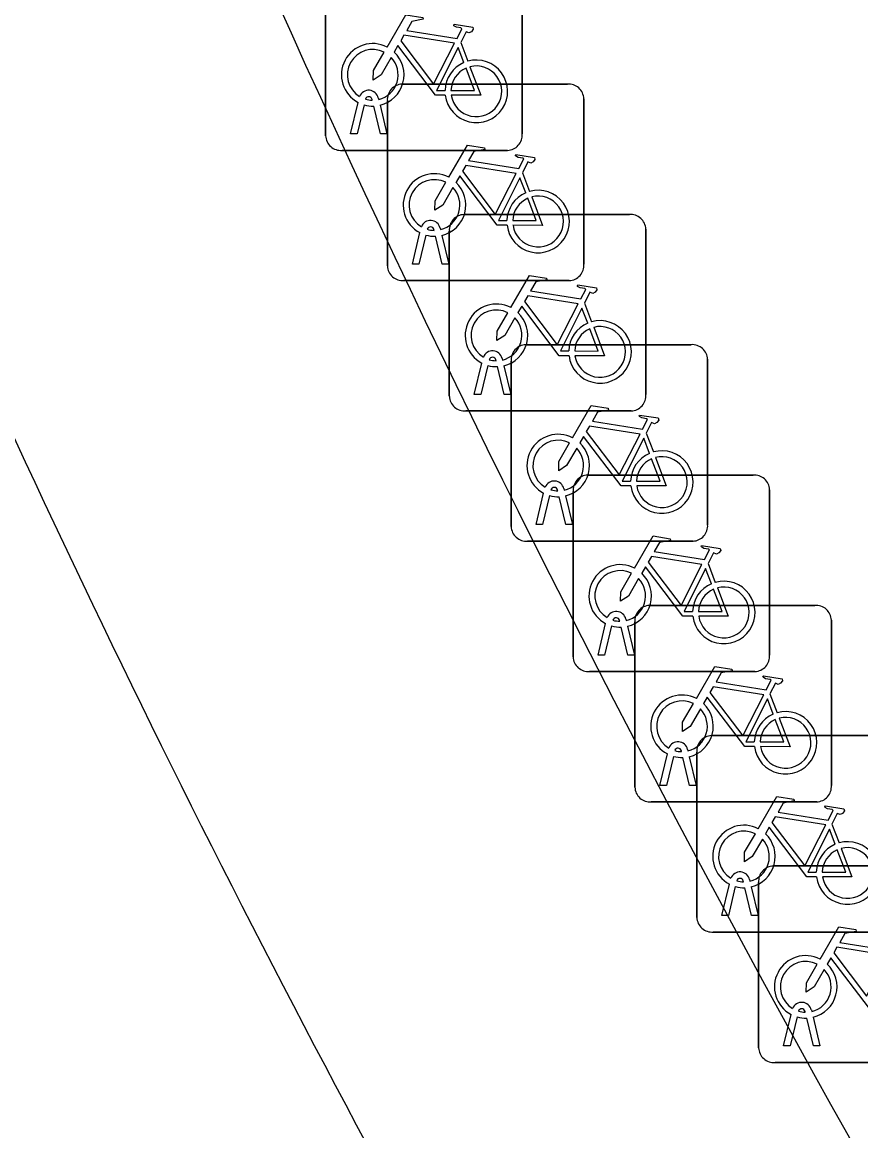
# Model space of a CAD drawing. Extents: x 161087 to 161922, y 382574 to 383873.
# Drawn here: x 161100.2 to 161104.46, y 383285.31 to 383290.95 of the extents above; entities that cross this region are included whole.
import ezdxf

# ---------------------------------------------------------------- set-up
doc = ezdxf.new("R2010")
doc.units = 0
doc.layers.add('IMGEO_Fietsenrek', color=7, linetype='Continuous')
doc.layers.add('IMGEO_Fietspad_gesloten', color=7, linetype='Continuous')

msp = doc.modelspace()

# ---------------------------------------------------------------- linework, layer by layer
at = {"layer": 'IMGEO_Fietsenrek'}
for p, q in [((161101.7425, 383290.3699), (161101.7425, 383291.2108)), ((161101.7425, 383291.2108), (161101.7425, 383290.3699)), ((161102.7415, 383291.2201), (161102.7415, 383290.3792)), ((161102.7415, 383290.3792), (161102.7415, 383291.2201)), ((161102.4292, 383290.8442), (161102.4655, 383290.749)), ((161102.1309, 383290.6325), (161102.9718, 383290.6325)), ((161102.9718, 383290.6325), (161102.1309, 383290.6325)), ((161101.8695, 383290.3793), (161101.9078, 383290.5393)), ((161101.9382, 383290.5271), (161101.9029, 383290.3793)), ((161101.9799, 383290.5509), (161101.9789, 383290.5552)), ((161102.021, 383290.3793), (161101.9871, 383290.521)), ((161102.0106, 383290.5624), (161102.0124, 383290.5545)), ((161102.0194, 383290.5253), (161102.0544, 383290.3793)), ((161102.0565, 383289.7079), (161102.0565, 383290.5488)), ((161102.0565, 383290.5488), (161102.0565, 383289.7079)), ((161103.0555, 383290.5581), (161103.0555, 383289.7172)), ((161103.0555, 383289.7172), (161103.0555, 383290.5581)), ((161101.9029, 383290.3793), (161101.8695, 383290.3793)), ((161102.0544, 383290.3793), (161102.021, 383290.3793)), ((161102.6671, 383290.2955), (161101.8262, 383290.2955)), ((161101.8262, 383290.2955), (161102.6671, 383290.2955)), ((161102.7432, 383290.1822), (161102.7795, 383290.087)), ((161102.4459, 383289.9695), (161103.2868, 383289.9695)), ((161103.2868, 383289.9695), (161102.4459, 383289.9695)), ((161102.2939, 383289.8889), (161102.2929, 383289.8932)), ((161102.3246, 383289.9004), (161102.3264, 383289.8925)), ((161103.3705, 383289.8951), (161103.3705, 383289.0542)), ((161103.3705, 383289.0542), (161103.3705, 383289.8951)), ((161102.1835, 383289.7173), (161102.2218, 383289.8773)), ((161102.2522, 383289.8651), (161102.2169, 383289.7173)), ((161102.335, 383289.7173), (161102.3011, 383289.859)), ((161102.3334, 383289.8633), (161102.3684, 383289.7173)), ((161102.3715, 383289.0449), (161102.3715, 383289.8858)), ((161102.3715, 383289.8858), (161102.3715, 383289.0449)), ((161102.2169, 383289.7173), (161102.1835, 383289.7173)), ((161102.3684, 383289.7173), (161102.335, 383289.7173)), ((161102.9811, 383289.6335), (161102.1402, 383289.6335)), ((161102.1402, 383289.6335), (161102.9811, 383289.6335)), ((161103.0582, 383289.5192), (161103.0945, 383289.424)), ((161102.7599, 383289.3075), (161103.6008, 383289.3075)), ((161103.6008, 383289.3075), (161102.7599, 383289.3075)), ((161102.6089, 383289.2259), (161102.6079, 383289.2302)), ((161102.6396, 383289.2374), (161102.6414, 383289.2295)), ((161102.6855, 383288.3829), (161102.6855, 383289.2238)), ((161102.6855, 383289.2238), (161102.6855, 383288.3829)), ((161103.6845, 383289.2331), (161103.6845, 383288.3922)), ((161103.6845, 383288.3922), (161103.6845, 383289.2331)), ((161102.4985, 383289.0543), (161102.5368, 383289.2143)), ((161102.5672, 383289.2021), (161102.5319, 383289.0543)), ((161102.65, 383289.0543), (161102.6161, 383289.196)), ((161102.6484, 383289.2003), (161102.6834, 383289.0543)), ((161102.5319, 383289.0543), (161102.4985, 383289.0543)), ((161102.6834, 383289.0543), (161102.65, 383289.0543)), ((161103.2961, 383288.9705), (161102.4552, 383288.9705)), ((161102.4552, 383288.9705), (161103.2961, 383288.9705)), ((161103.3722, 383288.8572), (161103.4085, 383288.762)), ((161103.0749, 383288.6445), (161103.9158, 383288.6445)), ((161103.9158, 383288.6445), (161103.0749, 383288.6445)), ((161102.8125, 383288.3923), (161102.8508, 383288.5523)), ((161102.8812, 383288.5401), (161102.8459, 383288.3923)), ((161102.9229, 383288.5639), (161102.9219, 383288.5682)), ((161102.9536, 383288.5754), (161102.9554, 383288.5675)), ((161103.0005, 383287.7199), (161103.0005, 383288.5608)), ((161103.0005, 383288.5608), (161103.0005, 383287.7199)), ((161103.9995, 383288.5701), (161103.9995, 383287.7292)), ((161103.9995, 383287.7292), (161103.9995, 383288.5701)), ((161102.964, 383288.3923), (161102.9301, 383288.534)), ((161102.9624, 383288.5383), (161102.9974, 383288.3923)), ((161102.8459, 383288.3923), (161102.8125, 383288.3923)), ((161102.9974, 383288.3923), (161102.964, 383288.3923)), ((161103.6101, 383288.3085), (161102.7692, 383288.3085)), ((161102.7692, 383288.3085), (161103.6101, 383288.3085)), ((161103.6872, 383288.1942), (161103.7235, 383288.099)), ((161103.3889, 383287.9815), (161104.2298, 383287.9815)), ((161104.2298, 383287.9815), (161103.3889, 383287.9815)), ((161103.1275, 383287.7293), (161103.1658, 383287.8893)), ((161103.1962, 383287.8771), (161103.1609, 383287.7293)), ((161103.2379, 383287.9009), (161103.2369, 383287.9052)), ((161103.279, 383287.7293), (161103.2451, 383287.871)), ((161103.2686, 383287.9124), (161103.2704, 383287.9045)), ((161103.2774, 383287.8753), (161103.3124, 383287.7293)), ((161103.3145, 383287.0569), (161103.3145, 383287.8978)), ((161103.3145, 383287.8978), (161103.3145, 383287.0569)), ((161104.3135, 383287.9071), (161104.3135, 383287.0662)), ((161104.3135, 383287.0662), (161104.3135, 383287.9071)), ((161103.1609, 383287.7293), (161103.1275, 383287.7293)), ((161103.3124, 383287.7293), (161103.279, 383287.7293)), ((161103.9251, 383287.6455), (161103.0842, 383287.6455)), ((161103.0842, 383287.6455), (161103.9251, 383287.6455)), ((161104.0012, 383287.5312), (161104.0375, 383287.436)), ((161103.7039, 383287.3195), (161104.5448, 383287.3195)), ((161104.5448, 383287.3195), (161103.7039, 383287.3195)), ((161103.5826, 383287.2494), (161103.5844, 383287.2415)), ((161103.4415, 383287.0663), (161103.4798, 383287.2263)), ((161103.5102, 383287.2141), (161103.4749, 383287.0663)), ((161103.5519, 383287.2379), (161103.5509, 383287.2422)), ((161103.593, 383287.0663), (161103.5591, 383287.208)), ((161103.5914, 383287.2123), (161103.6264, 383287.0663)), ((161103.6295, 383286.3949), (161103.6295, 383287.2358)), ((161103.6295, 383287.2358), (161103.6295, 383286.3949)), ((161103.4749, 383287.0663), (161103.4415, 383287.0663)), ((161103.6264, 383287.0663), (161103.593, 383287.0663)), ((161104.2391, 383286.9825), (161103.3982, 383286.9825)), ((161103.3982, 383286.9825), (161104.2391, 383286.9825)), ((161104.3162, 383286.8692), (161104.3525, 383286.774)), ((161104.0179, 383286.6565), (161104.8588, 383286.6565)), ((161104.8588, 383286.6565), (161104.0179, 383286.6565)), ((161103.8669, 383286.5759), (161103.8659, 383286.5802)), ((161103.8976, 383286.5874), (161103.8994, 383286.5795)), ((161103.9435, 383285.7319), (161103.9435, 383286.5728)), ((161103.9435, 383286.5728), (161103.9435, 383285.7319)), ((161103.7565, 383286.4043), (161103.7948, 383286.5643)), ((161103.8252, 383286.5521), (161103.7899, 383286.4043)), ((161103.908, 383286.4043), (161103.8741, 383286.546)), ((161103.9064, 383286.5503), (161103.9414, 383286.4043)), ((161103.7899, 383286.4043), (161103.7565, 383286.4043)), ((161103.9414, 383286.4043), (161103.908, 383286.4043)), ((161104.5541, 383286.3205), (161103.7132, 383286.3205)), ((161103.7132, 383286.3205), (161104.5541, 383286.3205)), ((161104.0705, 383285.7413), (161104.1088, 383285.9013)), ((161104.1809, 383285.9129), (161104.1799, 383285.9172)), ((161104.2116, 383285.9244), (161104.2134, 383285.9165)), ((161104.1392, 383285.8891), (161104.1039, 383285.7413)), ((161104.222, 383285.7413), (161104.1881, 383285.883)), ((161104.2204, 383285.8873), (161104.2554, 383285.7413)), ((161104.1039, 383285.7413), (161104.0705, 383285.7413)), ((161104.2554, 383285.7413), (161104.222, 383285.7413)), ((161104.8681, 383285.6575), (161104.0272, 383285.6575)), ((161104.0272, 383285.6575), (161104.8681, 383285.6575))]:
    msp.add_line(p, q, dxfattribs=at)
for points in [[(161102.0551, 383290.8212), (161102.1498, 383290.9847), (161102.236, 383290.9709), (161102.2377, 383290.9622), (161102.1816, 383290.9513), (161102.1554, 383290.906), (161102.4106, 383290.8652)], [(161102.4106, 383290.8652), (161102.4356, 383290.914), (161102.4305, 383290.918), (161102.4073, 383290.9217), (161102.3946, 383290.9292), (161102.3936, 383290.9323), (161102.3958, 383290.9369), (161102.4906, 383290.9218), (161102.4929, 383290.9115), (161102.4835, 383290.8991), (161102.4711, 383290.8927), (161102.4566, 383290.8989), (161102.4292, 383290.8442)], [(161102.3977, 383290.84), (161102.1409, 383290.881), (161102.1242, 383290.8522), (161102.2912, 383290.6319), (161102.3977, 383290.84)], [(161102.0758, 383290.7687), (161102.0242, 383290.6795), (161101.9843, 383290.6535), (161101.9855, 383290.701), (161102.04, 383290.7952)], [(161102.3508, 383290.5765), (161102.3011, 383290.5766), (161102.1104, 383290.8283), (161102.0914, 383290.7955)], [(161102.4457, 383290.742), (161102.4164, 383290.8188), (161102.307, 383290.6007), (161102.3497, 383290.6006)], [(161102.3797, 383290.6005), (161102.4996, 383290.6003), (161102.4564, 383290.7139)], [(161102.4762, 383290.7208), (161102.5312, 383290.5762), (161102.3811, 383290.5765)], [(161102.3691, 383290.1592), (161102.4638, 383290.3227), (161102.55, 383290.3089), (161102.5517, 383290.3002), (161102.4956, 383290.2893), (161102.4694, 383290.244), (161102.7246, 383290.2032)], [(161102.7246, 383290.2032), (161102.7496, 383290.252), (161102.7445, 383290.256), (161102.7213, 383290.2597), (161102.7086, 383290.2672), (161102.7076, 383290.2703), (161102.7098, 383290.2749), (161102.8046, 383290.2598), (161102.8069, 383290.2495), (161102.7975, 383290.2371), (161102.7851, 383290.2307), (161102.7706, 383290.2369), (161102.7432, 383290.1822)], [(161102.7117, 383290.178), (161102.4549, 383290.219), (161102.4382, 383290.1902), (161102.6052, 383289.9699), (161102.7117, 383290.178)], [(161102.3898, 383290.1067), (161102.3382, 383290.0175), (161102.2983, 383289.9915), (161102.2995, 383290.039), (161102.354, 383290.1332)], [(161102.6648, 383289.9145), (161102.6151, 383289.9146), (161102.4244, 383290.1663), (161102.4054, 383290.1335)], [(161102.7597, 383290.08), (161102.7304, 383290.1568), (161102.621, 383289.9387), (161102.6637, 383289.9386)], [(161102.6937, 383289.9385), (161102.8136, 383289.9383), (161102.7704, 383290.0519)], [(161102.7902, 383290.0588), (161102.8452, 383289.9142), (161102.6951, 383289.9145)], [(161102.6841, 383289.4962), (161102.7788, 383289.6597), (161102.865, 383289.6459), (161102.8667, 383289.6372), (161102.8106, 383289.6263), (161102.7844, 383289.581), (161103.0396, 383289.5402)], [(161103.0396, 383289.5402), (161103.0646, 383289.589), (161103.0595, 383289.593), (161103.0363, 383289.5967), (161103.0236, 383289.6042), (161103.0226, 383289.6073), (161103.0248, 383289.6119), (161103.1196, 383289.5968), (161103.1219, 383289.5865), (161103.1125, 383289.5741), (161103.1001, 383289.5677), (161103.0856, 383289.5739), (161103.0582, 383289.5192)], [(161103.0267, 383289.515), (161102.7699, 383289.556), (161102.7532, 383289.5272), (161102.9202, 383289.3069), (161103.0267, 383289.515)], [(161102.9798, 383289.2515), (161102.9301, 383289.2516), (161102.7394, 383289.5033), (161102.7204, 383289.4705)], [(161102.7048, 383289.4437), (161102.6532, 383289.3545), (161102.6133, 383289.3285), (161102.6145, 383289.376), (161102.669, 383289.4702)], [(161103.0747, 383289.417), (161103.0454, 383289.4938), (161102.936, 383289.2757), (161102.9787, 383289.2756)], [(161103.0087, 383289.2755), (161103.1286, 383289.2753), (161103.0854, 383289.3889)], [(161103.1052, 383289.3958), (161103.1602, 383289.2512), (161103.0101, 383289.2515)], [(161102.9981, 383288.8342), (161103.0928, 383288.9977), (161103.179, 383288.9839), (161103.1807, 383288.9752), (161103.1246, 383288.9643), (161103.0984, 383288.919), (161103.3536, 383288.8782)], [(161103.3536, 383288.8782), (161103.3786, 383288.927), (161103.3735, 383288.931), (161103.3503, 383288.9347), (161103.3376, 383288.9422), (161103.3366, 383288.9453), (161103.3388, 383288.9499), (161103.4336, 383288.9348), (161103.4359, 383288.9245), (161103.4265, 383288.9121), (161103.4141, 383288.9057), (161103.3996, 383288.9119), (161103.3722, 383288.8572)], [(161103.3407, 383288.853), (161103.0839, 383288.894), (161103.0672, 383288.8652), (161103.2342, 383288.6449), (161103.3407, 383288.853)], [(161103.2938, 383288.5895), (161103.2441, 383288.5896), (161103.0534, 383288.8413), (161103.0344, 383288.8085)], [(161103.3887, 383288.755), (161103.3594, 383288.8318), (161103.25, 383288.6137), (161103.2927, 383288.6136)], [(161103.0188, 383288.7817), (161102.9672, 383288.6925), (161102.9273, 383288.6665), (161102.9285, 383288.714), (161102.983, 383288.8082)], [(161103.3227, 383288.6135), (161103.4426, 383288.6133), (161103.3994, 383288.7269)], [(161103.4192, 383288.7338), (161103.4742, 383288.5892), (161103.3241, 383288.5895)], [(161103.3131, 383288.1712), (161103.4078, 383288.3347), (161103.494, 383288.3209), (161103.4957, 383288.3122), (161103.4396, 383288.3013), (161103.4134, 383288.256), (161103.6686, 383288.2152)], [(161103.6686, 383288.2152), (161103.6936, 383288.264), (161103.6885, 383288.268), (161103.6653, 383288.2717), (161103.6526, 383288.2792), (161103.6516, 383288.2823), (161103.6538, 383288.2869), (161103.7486, 383288.2718), (161103.7509, 383288.2615), (161103.7415, 383288.2491), (161103.7291, 383288.2427), (161103.7146, 383288.2489), (161103.6872, 383288.1942)], [(161103.6557, 383288.19), (161103.3989, 383288.231), (161103.3822, 383288.2022), (161103.5492, 383287.9819), (161103.6557, 383288.19)], [(161103.3338, 383288.1187), (161103.2822, 383288.0295), (161103.2423, 383288.0035), (161103.2435, 383288.051), (161103.298, 383288.1452)], [(161103.6088, 383287.9265), (161103.5591, 383287.9266), (161103.3684, 383288.1783), (161103.3494, 383288.1455)], [(161103.7037, 383288.092), (161103.6744, 383288.1688), (161103.565, 383287.9507), (161103.6077, 383287.9506)], [(161103.6377, 383287.9505), (161103.7576, 383287.9503), (161103.7144, 383288.0639)], [(161103.7342, 383288.0708), (161103.7892, 383287.9262), (161103.6391, 383287.9265)], [(161103.6271, 383287.5082), (161103.7218, 383287.6717), (161103.808, 383287.6579), (161103.8097, 383287.6492), (161103.7536, 383287.6383), (161103.7274, 383287.593), (161103.9826, 383287.5522)], [(161103.9826, 383287.5522), (161104.0076, 383287.601), (161104.0025, 383287.605), (161103.9793, 383287.6087), (161103.9666, 383287.6162), (161103.9656, 383287.6193), (161103.9678, 383287.6239), (161104.0626, 383287.6088), (161104.0649, 383287.5985), (161104.0555, 383287.5861), (161104.0431, 383287.5797), (161104.0286, 383287.5859), (161104.0012, 383287.5312)], [(161103.9697, 383287.527), (161103.7129, 383287.568), (161103.6962, 383287.5392), (161103.8632, 383287.3189), (161103.9697, 383287.527)], [(161103.6478, 383287.4557), (161103.5962, 383287.3665), (161103.5563, 383287.3405), (161103.5575, 383287.388), (161103.612, 383287.4822)], [(161103.9228, 383287.2635), (161103.8731, 383287.2636), (161103.6824, 383287.5153), (161103.6634, 383287.4825)], [(161104.0177, 383287.429), (161103.9884, 383287.5058), (161103.879, 383287.2877), (161103.9217, 383287.2876)], [(161103.9517, 383287.2875), (161104.0716, 383287.2873), (161104.0284, 383287.4009)], [(161104.0482, 383287.4078), (161104.1032, 383287.2632), (161103.9531, 383287.2635)], [(161103.9421, 383286.8462), (161104.0368, 383287.0097), (161104.123, 383286.9959), (161104.1247, 383286.9872), (161104.0686, 383286.9763), (161104.0424, 383286.931), (161104.2976, 383286.8902)], [(161104.2976, 383286.8902), (161104.3226, 383286.939), (161104.3175, 383286.943), (161104.2943, 383286.9467), (161104.2816, 383286.9542), (161104.2806, 383286.9573), (161104.2828, 383286.9619), (161104.3776, 383286.9468), (161104.3799, 383286.9365), (161104.3705, 383286.9241), (161104.3581, 383286.9177), (161104.3436, 383286.9239), (161104.3162, 383286.8692)], [(161104.2847, 383286.865), (161104.0279, 383286.906), (161104.0112, 383286.8772), (161104.1782, 383286.6569), (161104.2847, 383286.865)], [(161104.2378, 383286.6015), (161104.1881, 383286.6016), (161103.9974, 383286.8533), (161103.9784, 383286.8205)], [(161103.9628, 383286.7937), (161103.9112, 383286.7045), (161103.8713, 383286.6785), (161103.8725, 383286.726), (161103.927, 383286.8202)], [(161104.3327, 383286.767), (161104.3034, 383286.8438), (161104.194, 383286.6257), (161104.2367, 383286.6256)], [(161104.2667, 383286.6255), (161104.3866, 383286.6253), (161104.3434, 383286.7389)], [(161104.3632, 383286.7458), (161104.4182, 383286.6012), (161104.2681, 383286.6015)], [(161104.2561, 383286.1832), (161104.3508, 383286.3467), (161104.437, 383286.3329), (161104.4387, 383286.3242), (161104.3826, 383286.3133), (161104.3564, 383286.268), (161104.6116, 383286.2272)], [(161104.5987, 383286.202), (161104.3419, 383286.243), (161104.3252, 383286.2142), (161104.4922, 383285.9939), (161104.5987, 383286.202)], [(161104.5518, 383285.9385), (161104.5021, 383285.9386), (161104.3114, 383286.1903), (161104.2924, 383286.1575)], [(161104.2768, 383286.1307), (161104.2252, 383286.0415), (161104.1853, 383286.0155), (161104.1865, 383286.063), (161104.241, 383286.1572)]]:
    msp.add_lwpolyline(points, dxfattribs=at)
for centre, radius, start, end in [((161101.9821, 383290.6799), 0.159, 62.6766, 242.1369), ((161101.9821, 383290.6799), 0.129, 63.3192, 238.903), ((161101.9821, 383290.6799), 0.159, 283.5766, 46.6042), ((161101.9821, 383290.6799), 0.129, 283.6043, 43.4302), ((161102.5087, 383290.5959), 0.159, 113.3408, 178.3217), ((161102.5087, 383290.5959), 0.159, 187.0065, 105.7708), ((161102.5087, 383290.5959), 0.129, 113.923, 177.9556), ((161102.5087, 383290.5959), 0.129, 188.6715, 104.5883), ((161102.1342, 383290.5546), 0.0779, 92.4484, 184.2845), ((161102.1342, 383290.5546), 0.0779, 92.4484, 184.2845), ((161102.9776, 383290.5548), 0.0779, 2.4484, 94.2845), ((161102.9776, 383290.5548), 0.0779, 2.4484, 94.2845), ((161101.9619, 383290.5513), 0.0499, 12.8025, 158.6934), ((161101.9821, 383290.6799), 0.159, 253.9967, 271.7867), ((161101.9619, 383290.5513), 0.0174, 12.8025, 163.4502), ((161101.9821, 383290.6799), 0.129, 253.415, 269.0204), ((161101.8204, 383290.3732), 0.0779, 182.4484, 274.2845), ((161101.8204, 383290.3732), 0.0779, 182.4484, 274.2845), ((161102.6638, 383290.3734), 0.0779, 272.4484, 4.2845), ((161102.6638, 383290.3734), 0.0779, 272.4484, 4.2845), ((161102.2961, 383290.0179), 0.159, 62.6766, 242.1369), ((161102.2961, 383290.0179), 0.129, 63.3192, 238.903), ((161102.2961, 383290.0179), 0.159, 283.5766, 46.6042), ((161102.2961, 383290.0179), 0.129, 283.6043, 43.4302), ((161102.8227, 383289.9339), 0.159, 113.3408, 178.3217), ((161102.8227, 383289.9339), 0.159, 187.0065, 105.7708), ((161102.8227, 383289.9339), 0.129, 188.6715, 104.5883), ((161102.8227, 383289.9339), 0.129, 113.923, 177.9556), ((161102.4492, 383289.8916), 0.0779, 92.4484, 184.2845), ((161102.4492, 383289.8916), 0.0779, 92.4484, 184.2845), ((161103.2926, 383289.8918), 0.0779, 2.4484, 94.2845), ((161103.2926, 383289.8918), 0.0779, 2.4484, 94.2845), ((161102.2759, 383289.8893), 0.0499, 12.8025, 158.6934), ((161102.2759, 383289.8893), 0.0174, 12.8025, 163.4502), ((161102.2961, 383290.0179), 0.129, 253.415, 269.0204), ((161102.2961, 383290.0179), 0.159, 253.9967, 271.7867), ((161102.1344, 383289.7112), 0.0779, 182.4484, 274.2845), ((161102.1344, 383289.7112), 0.0779, 182.4484, 274.2845), ((161102.9778, 383289.7114), 0.0779, 272.4484, 4.2845), ((161102.9778, 383289.7114), 0.0779, 272.4484, 4.2845), ((161102.6111, 383289.3549), 0.159, 62.6766, 242.1369), ((161102.6111, 383289.3549), 0.129, 63.3192, 238.903), ((161102.6111, 383289.3549), 0.129, 283.6043, 43.4302), ((161102.6111, 383289.3549), 0.159, 283.5766, 46.6042), ((161103.1377, 383289.2709), 0.159, 113.3408, 178.3217), ((161103.1377, 383289.2709), 0.159, 187.0065, 105.7708), ((161103.1377, 383289.2709), 0.129, 113.923, 177.9556), ((161103.1377, 383289.2709), 0.129, 188.6715, 104.5883), ((161102.5909, 383289.2263), 0.0499, 12.8025, 158.6934), ((161102.7632, 383289.2296), 0.0779, 92.4484, 184.2845), ((161102.7632, 383289.2296), 0.0779, 92.4484, 184.2845), ((161103.6066, 383289.2298), 0.0779, 2.4484, 94.2845), ((161103.6066, 383289.2298), 0.0779, 2.4484, 94.2845), ((161102.5909, 383289.2263), 0.0174, 12.8025, 163.4502), ((161102.6111, 383289.3549), 0.129, 253.415, 269.0204), ((161102.6111, 383289.3549), 0.159, 253.9967, 271.7867), ((161103.2928, 383289.0484), 0.0779, 272.4484, 4.2845), ((161103.2928, 383289.0484), 0.0779, 272.4484, 4.2845), ((161102.4494, 383289.0482), 0.0779, 182.4484, 274.2845), ((161102.4494, 383289.0482), 0.0779, 182.4484, 274.2845), ((161102.9251, 383288.6929), 0.159, 62.6766, 242.1369), ((161102.9251, 383288.6929), 0.129, 63.3192, 238.903), ((161102.9251, 383288.6929), 0.129, 283.6043, 43.4302), ((161102.9251, 383288.6929), 0.159, 283.5766, 46.6042), ((161103.4517, 383288.6089), 0.159, 187.0065, 105.7708), ((161103.4517, 383288.6089), 0.159, 113.3408, 178.3217), ((161103.4517, 383288.6089), 0.129, 113.923, 177.9556), ((161103.4517, 383288.6089), 0.129, 188.6715, 104.5883), ((161102.9049, 383288.5643), 0.0499, 12.8025, 158.6934), ((161103.0782, 383288.5666), 0.0779, 92.4484, 184.2845), ((161103.0782, 383288.5666), 0.0779, 92.4484, 184.2845), ((161103.9216, 383288.5668), 0.0779, 2.4484, 94.2845), ((161103.9216, 383288.5668), 0.0779, 2.4484, 94.2845), ((161102.9251, 383288.6929), 0.159, 253.9967, 271.7867), ((161102.9049, 383288.5643), 0.0174, 12.8025, 163.4502), ((161102.9251, 383288.6929), 0.129, 253.415, 269.0204), ((161102.7634, 383288.3862), 0.0779, 182.4484, 274.2845), ((161102.7634, 383288.3862), 0.0779, 182.4484, 274.2845), ((161103.6068, 383288.3864), 0.0779, 272.4484, 4.2845), ((161103.6068, 383288.3864), 0.0779, 272.4484, 4.2845), ((161103.2401, 383288.0299), 0.159, 62.6766, 242.1369), ((161103.2401, 383288.0299), 0.129, 63.3192, 238.903), ((161103.2401, 383288.0299), 0.159, 283.5766, 46.6042), ((161103.2401, 383288.0299), 0.129, 283.6043, 43.4302), ((161103.7667, 383287.9459), 0.159, 113.3408, 178.3217), ((161103.7667, 383287.9459), 0.159, 187.0065, 105.7708), ((161103.7667, 383287.9459), 0.129, 113.923, 177.9556), ((161103.7667, 383287.9459), 0.129, 188.6715, 104.5883), ((161103.3922, 383287.9036), 0.0779, 92.4484, 184.2845), ((161103.3922, 383287.9036), 0.0779, 92.4484, 184.2845), ((161104.2356, 383287.9038), 0.0779, 2.4484, 94.2845), ((161104.2356, 383287.9038), 0.0779, 2.4484, 94.2845), ((161103.2199, 383287.9013), 0.0499, 12.8025, 158.6934), ((161103.2401, 383288.0299), 0.159, 253.9967, 271.7867), ((161103.2199, 383287.9013), 0.0174, 12.8025, 163.4502), ((161103.2401, 383288.0299), 0.129, 253.415, 269.0204), ((161103.0784, 383287.7232), 0.0779, 182.4484, 274.2845), ((161103.0784, 383287.7232), 0.0779, 182.4484, 274.2845), ((161103.9218, 383287.7234), 0.0779, 272.4484, 4.2845), ((161103.9218, 383287.7234), 0.0779, 272.4484, 4.2845), ((161103.5541, 383287.3669), 0.159, 62.6766, 242.1369), ((161103.5541, 383287.3669), 0.129, 63.3192, 238.903), ((161103.5541, 383287.3669), 0.159, 283.5766, 46.6042), ((161103.5541, 383287.3669), 0.129, 283.6043, 43.4302), ((161104.0807, 383287.2829), 0.159, 113.3408, 178.3217), ((161104.0807, 383287.2829), 0.159, 187.0065, 105.7708), ((161104.0807, 383287.2829), 0.129, 188.6715, 104.5883), ((161104.0807, 383287.2829), 0.129, 113.923, 177.9556), ((161103.7072, 383287.2416), 0.0779, 92.4484, 184.2845), ((161103.7072, 383287.2416), 0.0779, 92.4484, 184.2845), ((161103.5339, 383287.2383), 0.0499, 12.8025, 158.6934), ((161103.5339, 383287.2383), 0.0174, 12.8025, 163.4502), ((161103.5541, 383287.3669), 0.129, 253.415, 269.0204), ((161103.5541, 383287.3669), 0.159, 253.9967, 271.7867), ((161103.3924, 383287.0602), 0.0779, 182.4484, 274.2845), ((161103.3924, 383287.0602), 0.0779, 182.4484, 274.2845), ((161104.2358, 383287.0604), 0.0779, 272.4484, 4.2845), ((161104.2358, 383287.0604), 0.0779, 272.4484, 4.2845), ((161103.8691, 383286.7049), 0.159, 62.6766, 242.1369), ((161103.8691, 383286.7049), 0.129, 63.3192, 238.903), ((161103.8691, 383286.7049), 0.129, 283.6043, 43.4302), ((161103.8691, 383286.7049), 0.159, 283.5766, 46.6042), ((161104.3957, 383286.6209), 0.159, 113.3408, 178.3217), ((161104.3957, 383286.6209), 0.159, 187.0065, 105.7708), ((161104.3957, 383286.6209), 0.129, 113.923, 177.9556), ((161104.3957, 383286.6209), 0.129, 188.6715, 104.5883), ((161103.8489, 383286.5763), 0.0499, 12.8025, 158.6934), ((161104.0212, 383286.5786), 0.0779, 92.4484, 184.2845), ((161104.0212, 383286.5786), 0.0779, 92.4484, 184.2845), ((161103.8489, 383286.5763), 0.0174, 12.8025, 163.4502), ((161103.8691, 383286.7049), 0.129, 253.415, 269.0204), ((161103.8691, 383286.7049), 0.159, 253.9967, 271.7867), ((161103.7074, 383286.3982), 0.0779, 182.4484, 274.2845), ((161103.7074, 383286.3982), 0.0779, 182.4484, 274.2845), ((161104.1831, 383286.0419), 0.159, 62.6766, 242.1369), ((161104.1831, 383286.0419), 0.129, 63.3192, 238.903), ((161104.1831, 383286.0419), 0.129, 283.6043, 43.4302), ((161104.1831, 383286.0419), 0.159, 283.5766, 46.6042), ((161104.1629, 383285.9133), 0.0499, 12.8025, 158.6934), ((161104.1629, 383285.9133), 0.0174, 12.8025, 163.4502), ((161104.1831, 383286.0419), 0.129, 253.415, 269.0204), ((161104.1831, 383286.0419), 0.159, 253.9967, 271.7867), ((161104.0214, 383285.7352), 0.0779, 182.4484, 274.2845), ((161104.0214, 383285.7352), 0.0779, 182.4484, 274.2845)]:
    msp.add_arc(centre, radius, start, end, dxfattribs=at)
at = {"layer": 'IMGEO_Fietspad_gesloten'}
for centre, radius, start, end in [((161168.1969, 383321.0204), 73.1245, 203.485514, 221.477624), ((161161.8563, 383317.3704), 67.9768, 202.912858, 215.234492)]:
    msp.add_arc(centre, radius, start, end, dxfattribs=at)

doc.saveas('drawing.dxf')
